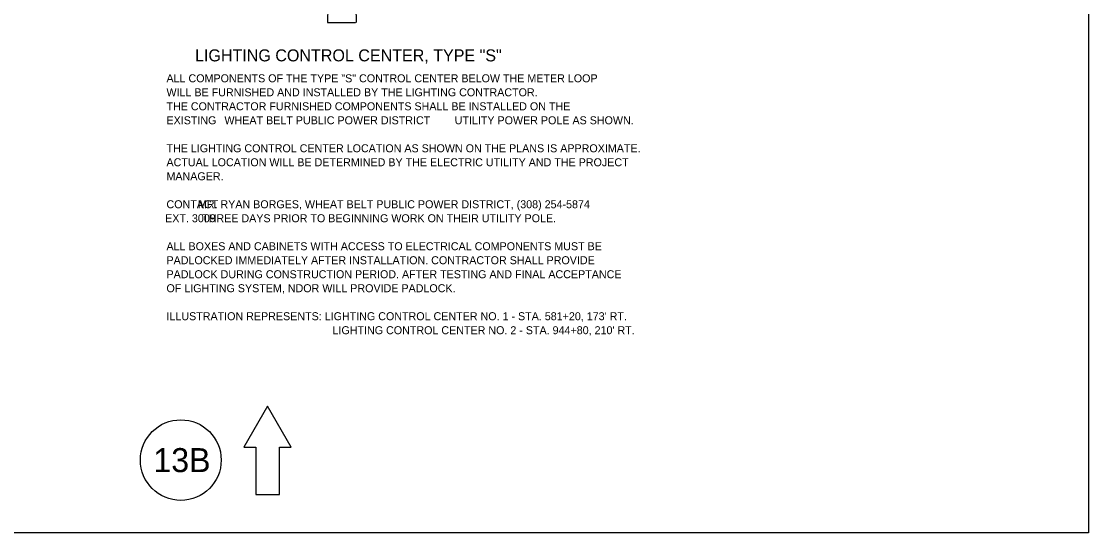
# Model space of a CAD drawing. Extents: x 99968 to 128667, y 90163 to 102182.
# Drawn here: x 101567 to 103167, y 93472 to 94239 of the extents above; entities that cross this region are included whole.
import ezdxf

# ---------------------------------------------------------------- set-up
doc = ezdxf.new("R2010")
doc.units = 0
for name, color, linetype in [('Border Prelim Stamp', 7, 'Continuous'), ('Default', 7, 'Continuous'), ('RD Standard Plans Active', 7, 'Continuous'), ('RD Standard Plans Pending', 7, 'Continuous')]:
    doc.layers.add(name, color=color, linetype=linetype)

msp = doc.modelspace()

# ---------------------------------------------------------------- linework, layer by layer
at = {"layer": 'Border Prelim Stamp'}
msp.add_lwpolyline([(101936.3, 93661.5), (101900.8, 93600.1), (101918.6, 93600.1), (101918.6, 93529.1), (101954.1, 93529.1), (101954.1, 93600.1), (101971.8, 93600.1)], close=True, dxfattribs=at)
msp.add_ellipse((101806.4, 93580.8), major_axis=(-60.5, 0), ratio=0.999984, dxfattribs=at)
at = {"layer": 'Default'}
msp.add_lwpolyline([(99967.5, 95671.5), (103167.2, 95671.5), (103167.2, 93471.9), (99967.5, 93471.9)], close=True, dxfattribs=at)
at = {"layer": 'RD Standard Plans Active'}
for p, q in [((102026.7, 94261.3), (102026.5, 94237.5)), ((102068.8, 94261), (102069.1, 94237.5)), ((102026.5, 94237.5), (102068, 94237.5))]:
    msp.add_line(p, q, dxfattribs=at)

# ---------------------------------------------------------------- texts
at = {"layer": 'Border Prelim Stamp'}
msp.add_text('13B', height=36, dxfattribs=at).set_placement((101765.3, 93562.8))
at = {"layer": 'RD Standard Plans Active'}
for s, height, p in [('LIGHTING CONTROL CENTER, TYPE "S"', 18, (101827.7, 94179.1)), ('ALL COMPONENTS OF THE TYPE "S" CONTROL CENTER BELOW THE METER LOOP', 12, (101784.9, 94147.7)), ('WILL BE FURNISHED AND INSTALLED BY THE LIGHTING CONTRACTOR.', 12, (101784.9, 94126.7)), ('THE CONTRACTOR FURNISHED COMPONENTS SHALL BE INSTALLED ON THE', 12, (101784.9, 94105.7)), ('EXISTING                                 ', 12, (101784.9, 94084.7)), ('UTILITY POWER POLE AS SHOWN.', 12, (102216.9, 94084.7)), ('THE LIGHTING CONTROL CENTER LOCATION AS SHOWN ON THE PLANS IS APPROXIMATE.', 12, (101784.9, 94042.7)), ('ACTUAL LOCATION WILL BE DETERMINED BY THE ELECTRIC UTILITY AND THE PROJECT', 12, (101784.9, 94021.7)), ('MANAGER.', 12, (101784.9, 94000.7)), ('CONTACT', 12, (101784.9, 93958.7)), ('            THREE DAYS PRIOR TO BEGINNING WORK ON THEIR UTILITY POLE.', 12, (101784.9, 93937.7)), ('ALL BOXES AND CABINETS WITH ACCESS TO ELECTRICAL COMPONENTS MUST BE', 12, (101784.9, 93895.7)), ('PADLOCKED IMMEDIATELY AFTER INSTALLATION. CONTRACTOR SHALL PROVIDE', 12, (101784.9, 93874.7)), ('PADLOCK DURING CONSTRUCTION PERIOD. AFTER TESTING AND FINAL ACCEPTANCE', 12, (101784.9, 93853.7)), ('OF LIGHTING SYSTEM, NDOR WILL PROVIDE PADLOCK.', 12, (101784.9, 93832.7)), ("ILLUSTRATION REPRESENTS: LIGHTING CONTROL CENTER NO. 1 - STA. 581+20, 173' RT.", 12, (101784.9, 93790.7)), ("  LIGHTING CONTROL CENTER NO. 2 - STA. 944+80, 210' RT.                ", 12, (102024.9, 93769.7))]:
    msp.add_text(s, height=height, dxfattribs=at).set_placement(p)
at = {"layer": 'RD Standard Plans Pending'}
for s, p in [('WHEAT BELT PUBLIC POWER DISTRICT', (101871.8, 94084.7)), ('           MR. RYAN BORGES, WHEAT BELT PUBLIC POWER DISTRICT, (308) 254-5874 ', (101782.9, 93958.7)), ('EXT. 3009', (101782.9, 93937.7))]:
    msp.add_text(s, height=12, dxfattribs=at).set_placement(p)

doc.saveas('drawing.dxf')
